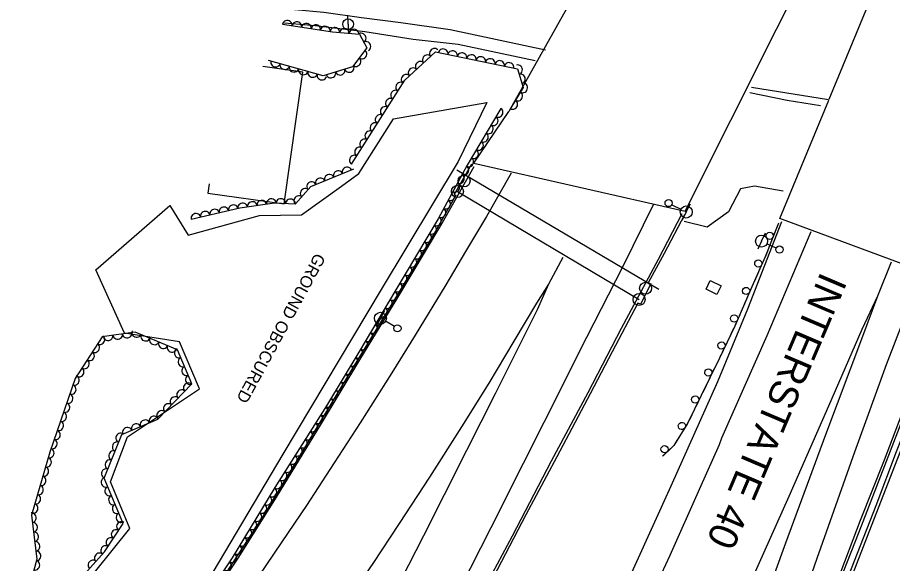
# Model space of a CAD drawing. Extents: x 1722896 to 1754269, y 648279 to 666297.
# Drawn here: x 1725622.3 to 1725986.7, y 665422.5 to 665649.8 of the extents above; entities that cross this region are included whole.
import ezdxf

# ---------------------------------------------------------------- set-up
doc = ezdxf.new("R2010")
doc.units = 0
for name, color, linetype in [('DESIGN - CENTERLINE - Proposed', 7, 'Continuous'), ('DESIGN - CENTERLINE - Proposed Text', 7, 'Continuous'), ('DESIGN - PUBLIC HEARING - Shapes', 7, 'Continuous'), ('DESIGN - SCRATCH - User 1', 7, 'Continuous'), ('DESIGN - SHEET - Linework', 7, 'Continuous'), ('SURVEY - CENTERLINE - Preliminary', 7, 'Continuous'), ('SURVEY - CENTERLINE - Preliminary Text', 7, 'Continuous'), ('SURVEY - DRAINAGE - Natural Features', 7, 'Continuous'), ('SURVEY - DTM - Breaklines', 7, 'Continuous'), ('SURVEY - VEGETATION - Features with Text', 7, 'Continuous')]:
    doc.layers.add(name, color=color, linetype=linetype)

msp = doc.modelspace()

# ---------------------------------------------------------------- linework, layer by layer
at = {"layer": 'DESIGN - CENTERLINE - Proposed'}
for points in [[(1725938.34, 665644.83), (1725974.38, 665716.5), (1725884.42, 665712.96), (1725826.95, 665610.59)], [(1725960.31, 665615.78), (1725977.36, 665657.03)], [(1725812.35, 665589.17), (1725900.27, 665569.11), (1725938.34, 665644.83)], [(1726013.61, 665538.52), (1726011.23, 665539.61), (1725939.79, 665566.14), (1725960.15, 665615.38)], [(1725812.35, 665589.17), (1725826.95, 665610.59)]]:
    msp.add_lwpolyline(points, dxfattribs=at)
at = {"layer": 'DESIGN - CENTERLINE - Proposed Text'}
msp.add_lwpolyline([(1725702.08, 665580.46), (1725701.54, 665576.67), (1725733.38, 665572.17), (1725741.13, 665627.04), (1725724.46, 665629.4)], dxfattribs=at)
at = {"layer": 'DESIGN - PUBLIC HEARING - Shapes'}
for p, q in [((1725805.24, 665586.4), (1725889.42, 665536.62)), ((1725808.27, 665581.7), (1725808.27, 665581.7)), ((1725805.51, 665577.31), (1725805.51, 665577.31)), ((1725805.52, 665577.33), (1725881.16, 665532.4)), ((1725883.84, 665537.02), (1725883.84, 665537.02)), ((1725881.15, 665532.39), (1725881.15, 665532.39))]:
    msp.add_line(p, q, dxfattribs=at)
for centre in [(1725808.28, 665581.72), (1725805.52, 665577.33), (1725883.85, 665537.03), (1725881.16, 665532.4)]:
    msp.add_circle(centre, 2.5, dxfattribs=at)
at = {"layer": 'DESIGN - SCRATCH - User 1'}
for points in [[(1725489.25, 665145.98), (1725500.76, 665157.92), (1725517.6, 665175.65), (1725535.97, 665195.82), (1725555.32, 665217.45), (1725575.02, 665239.48), (1725593.07, 665260.65), (1725612.37, 665283.08), (1725630.86, 665306.94), (1725649.37, 665331.42), (1725672.75, 665363.77), (1725694.43, 665395.25), (1725714.26, 665424.67), (1725730.18, 665450.03), (1725748.95, 665480.74), (1725764.92, 665507.26), (1725780.63, 665533.23), (1725798.64, 665563.12), (1725812.5, 665587.73)], [(1725811.36, 665588.7), (1725804.1, 665576.09), (1725804.85, 665575.79), (1725796.41, 665560.84), (1725780.81, 665534.83), (1725760.95, 665502.36), (1725741.47, 665469.93), (1725724.14, 665441.6), (1725707.03, 665415.24), (1725690, 665390.22), (1725670.27, 665361.49), (1725657.98, 665344.39), (1725638.81, 665318.69), (1725619.8, 665293.93), (1725607.3, 665278.29)], [(1725898.95, 665567.96), (1725889.03, 665548.98), (1725873.63, 665520.35), (1725859.83, 665493.52), (1725844.58, 665465.04), (1725828.24, 665433.89), (1725811.68, 665402.78), (1725796.26, 665373.54), (1725780.7, 665343.36), (1725766.34, 665313.17), (1725752.54, 665282.93), (1725739.64, 665253.89), (1725729.68, 665230.86), (1725717.52, 665202.24), (1725706.26, 665174.14)], [(1725900.05, 665567.64), (1725891.6, 665551.47), (1725884.87, 665539.3), (1725886.01, 665538.94), (1725881.67, 665530.48), (1725880.69, 665530.8), (1725869.99, 665510.62), (1725860.71, 665493.1), (1725846.95, 665466.91), (1725834.05, 665442.7), (1725818.69, 665413.47), (1725800.46, 665379.66), (1725801.51, 665379.41), (1725800.42, 665377.06), (1725799.52, 665377.37), (1725795.33, 665369.35), (1725783.05, 665345.29), (1725769.84, 665318.24), (1725756.05, 665287.94), (1725745.59, 665264.39), (1725732.87, 665235.24), (1725719.67, 665204.45), (1725708.26, 665176.25)], [(1725939.19, 665564.11), (1725933.68, 665550.18), (1725928.09, 665537.7), (1725921, 665521.25), (1725914.6, 665507.98), (1725907.02, 665492.41), (1725901.35, 665480.73), (1725895.57, 665471.62), (1725890.94, 665467.15)], [(1725939.19, 665564.11), (1725938.33, 665561.92)], [(1725937.74, 665560.44), (1725936.05, 665556.16)], [(1725935.46, 665554.67), (1725934.59, 665552.48)], [(1725934.59, 665552.48), (1725933.73, 665550.3)], [(1725933.08, 665548.84), (1725931.2, 665544.64)], [(1725930.54, 665543.18), (1725929.58, 665541.03)], [(1725929.58, 665541.03), (1725928.62, 665538.89)], [(1726012.44, 665537.33), (1726002.38, 665511.12), (1725992.44, 665486.79), (1725983.29, 665463.08), (1725972.66, 665435.58), (1725960.82, 665405.5), (1725949.79, 665376.77), (1725940.2, 665349.64), (1725931.18, 665322.12), (1725923.35, 665298.61), (1725914.47, 665268.65), (1725906.02, 665238.03), (1725898, 665207.41), (1725890.33, 665178.21), (1725881.8, 665143.8), (1725874.04, 665109.07), (1725866.96, 665078.91), (1725860.32, 665046.15), (1725854.02, 665013.34), (1725848.65, 664982.48), (1725843.84, 664953.56), (1725838.72, 664919.23), (1725833.98, 664888.57), (1725827.92, 664848.71)], [(1726016.04, 665536.36), (1726006.83, 665512.48), (1725997.19, 665487.88), (1725988.8, 665466.2), (1725978.8, 665440.55), (1725964.81, 665404.67), (1725956.39, 665381.61), (1725951.68, 665366.77), (1725944.19, 665342.94), (1725936.5, 665319.23), (1725933.35, 665307.55), (1725931.65, 665303.51), (1725927.81, 665295.29), (1725921.72, 665274.11), (1725914.74, 665249.23), (1725907.9, 665224.3), (1725899.94, 665192.87), (1725891.39, 665158.24)], [(1725892.22, 665167.55), (1725898.74, 665192.52), (1725906.41, 665223.6), (1725913.51, 665249.12), (1725920.32, 665273.33), (1725927.21, 665296.78), (1725931.97, 665307.23), (1725937.31, 665325.21), (1725945.45, 665351.15), (1725951.71, 665370.69), (1725959.25, 665393.47), (1725963.59, 665405.07), (1725972.05, 665426.76), (1725979.83, 665446.68), (1725988.33, 665469.08), (1726004.98, 665511.34), (1726013.98, 665534.84), (1726014.59, 665536.82), (1726016.04, 665536.36)], [(1726011.41, 665537.98), (1726007.52, 665527.33), (1725999.96, 665507.26), (1725992.56, 665489.93), (1725983.13, 665465.51), (1725973.27, 665440.31), (1725963.63, 665415.13), (1725954.21, 665391.53), (1725945.23, 665367.2), (1725935.1, 665337.51), (1725925.26, 665307.38), (1725916.28, 665278.41), (1725908.67, 665251.41)], [(1725927.97, 665537.43), (1725926.15, 665533.2)], [(1725925.52, 665531.73), (1725924.59, 665529.58)], [(1725924.59, 665529.58), (1725923.66, 665527.42)], [(1725923.03, 665525.95), (1725921.21, 665521.72)], [(1725919.51, 665518.16), (1725918.49, 665516.04)], [(1725920.53, 665520.27), (1725919.51, 665518.16)], [(1725917.79, 665514.6), (1725915.79, 665510.46)], [(1725914.07, 665506.9), (1725913.04, 665504.79)], [(1725915.1, 665509.02), (1725914.6, 665507.98), (1725914.07, 665506.9)], [(1725912.34, 665503.35), (1725910.33, 665499.21)], [(1725908.6, 665495.66), (1725907.57, 665493.55)], [(1725909.63, 665497.77), (1725908.6, 665495.66)], [(1725906.87, 665492.11), (1725904.87, 665487.97)], [(1725903.14, 665484.42), (1725902.12, 665482.3)], [(1725904.17, 665486.53), (1725903.14, 665484.42)], [(1725901.42, 665480.86), (1725901.35, 665480.73), (1725898.97, 665476.97)], [(1725896.85, 665473.63), (1725895.59, 665471.65)], [(1725898.11, 665475.62), (1725896.85, 665473.63)], [(1725894.45, 665470.53), (1725891.14, 665467.34)]]:
    msp.add_lwpolyline(points, dxfattribs=at)
for centre, start, end in [((1725935.51, 665558.87), 91.6831, 91.6732), ((1725930.78, 665547.37), 89.1319, 89.1221), ((1725925.7, 665535.93), 89.9441, 89.9343), ((1725920.75, 665524.45), 89.9441, 89.9343), ((1725915.45, 665513.2), 87.5025, 87.4927), ((1725910, 665501.96), 87.3038, 87.294), ((1725904.53, 665490.71), 87.3984, 87.3885), ((1725898.95, 665479.73), 80.8596, 80.8498), ((1725891.77, 665470.03), 67.191, 67.1811)]:
    msp.add_arc(centre, 1.5, start, end, dxfattribs=at)
at = {"layer": 'SURVEY - CENTERLINE - Preliminary'}
for points in [[(1725817.8, 665614.42), (1725805.86, 665589.76), (1725773.8, 665536.55), (1725732.81, 665468.01), (1725698.76, 665410.64), (1725693.41, 665413.05), (1725677.14, 665403.27), (1725659.2, 665378.15), (1725646.85, 665352.49), (1725617.38, 665319.26)], [(1725621.82, 665357.57), (1725643.85, 665400.83), (1725654.88, 665419.43), (1725669.11, 665437.09), (1725661.09, 665456.53), (1725668.06, 665475.14), (1725698.08, 665495.2), (1725689.78, 665514.75), (1725666.91, 665518.3), (1725654.91, 665544.72), (1725685.73, 665571.44), (1725693.42, 665559.16), (1725723.07, 665567.35), (1725740.62, 665567.67), (1725757.24, 665579.6), (1725764.49, 665584.85), (1725778.94, 665607.64), (1725817.8, 665614.42)]]:
    msp.add_lwpolyline(points, dxfattribs=at)
at = {"layer": 'SURVEY - CENTERLINE - Preliminary Text'}
for points in [[(1725842.2, 665636.1), (1725802.48, 665644.68), (1725781.92, 665647.53), (1725765.57, 665649.6), (1725749.82, 665651.78), (1725737.77, 665652.96), (1725736.27, 665653.36)], [(1725837.83, 665631.78), (1725805.87, 665638.47), (1725787.01, 665640.66), (1725766.89, 665643.76), (1725746.29, 665646.29), (1725733.5, 665647.4)], [(1725960.01, 665615.48), (1725927.9, 665620.65)], [(1725827.82, 665584.96), (1725817.59, 665566.94), (1725808.93, 665552.33), (1725800.68, 665538.51), (1725787.96, 665517.56), (1725778.2, 665501.81), (1725765.04, 665481.05), (1725752.42, 665461.66), (1725742.64, 665446.68), (1725732.44, 665431.47), (1725722.56, 665416.93), (1725709.02, 665397.7), (1725699.22, 665383.18), (1725682.63, 665359.93), (1725664.65, 665335.1), (1725644.64, 665308.38), (1725628.85, 665288.19), (1725611.71, 665266.78)], [(1725887.04, 665571.78), (1725874.41, 665546.04), (1725859.22, 665516.51), (1725841.43, 665481.18), (1725832.83, 665464.11), (1725819.37, 665437.28), (1725806.44, 665411.94), (1725794.03, 665386.94), (1725778.56, 665355.63), (1725763.06, 665322.96), (1725748.09, 665290.95), (1725733.56, 665258.28), (1725716.62, 665218.1), (1725699.56, 665176.64)], [(1725940.46, 665564.73), (1725926.34, 665528.35), (1725913.8, 665498.16), (1725894.31, 665454.63), (1725871.88, 665405.06), (1725847.48, 665352.74), (1725831.16, 665320.24), (1725798.48, 665263.38), (1725773.12, 665222.85), (1725761.45, 665205.83), (1725737.78, 665172.96), (1725708.53, 665135.59), (1725685.68, 665109.38)], [(1725952.6, 665560.54), (1725934.32, 665517.22), (1725915.51, 665474.7), (1725915.51, 665474.7), (1725914.44, 665471.86)], [(1725849.37, 665549.87), (1725843.46, 665538.73), (1725838.49, 665530.87), (1725829.04, 665514.98), (1725818.53, 665497.59), (1725807.27, 665479.35), (1725793.85, 665458.42), (1725781.27, 665439.1), (1725770.29, 665422.43), (1725759.85, 665407.34), (1725747.22, 665389.04), (1725731.71, 665366.82), (1725718.74, 665348.13), (1725706.63, 665331.29), (1725689.45, 665307.83), (1725668.43, 665280.34), (1725647.86, 665253.91), (1725628.37, 665230.05), (1725608.96, 665207.35)], [(1725986.12, 665547.91), (1725980.47, 665533.74), (1725973.77, 665515.81), (1725958.73, 665476.09), (1725942.07, 665430.96), (1725928.32, 665393), (1725915.21, 665355.46), (1725902.51, 665317.35), (1725891.38, 665281.39), (1725880.34, 665244.17), (1725870.53, 665210.71), (1725858.34, 665165.44), (1725846.29, 665118.97), (1725835.99, 665076.69), (1725827.56, 665038.12), (1725818.64, 664994.8), (1725810, 664947.78), (1725801.9, 664902.98), (1725794.09, 664850.95)], [(1725998.71, 665543.36), (1725984.04, 665505.2), (1725970.9, 665468.78), (1725955.15, 665424.53), (1725940.93, 665383.54), (1725926.92, 665341.85), (1725912.88, 665298.87), (1725899.51, 665252.94), (1725886.48, 665204.23), (1725876.06, 665162.07), (1725869.79, 665135.83), (1725859.22, 665088.82), (1725849.04, 665041.56), (1725843.45, 665012.1), (1725837.66, 664979.41), (1725830.68, 664936.62), (1725824.54, 664897.87), (1725817.95, 664853.26)], [(1725843.46, 665538.73), (1725838.73, 665528.08), (1725831.95, 665514.44), (1725821.2, 665493.1), (1725809.24, 665469.58), (1725799.95, 665451.06), (1725791.38, 665434.04), (1725781.9, 665415.6), (1725773.76, 665399.22), (1725760.66, 665373.98), (1725743.75, 665339.73), (1725731.07, 665313), (1725717.78, 665282.7), (1725704.15, 665251.22), (1725689.09, 665214.94), (1725677.33, 665185.64)], [(1725980.47, 665533.74), (1725973.84, 665519.84), (1725959.99, 665487.98), (1725943.56, 665450.34), (1725928.18, 665416.19), (1725918.11, 665394.46), (1725907.78, 665372.58), (1725893.59, 665343.87), (1725884.36, 665325.37), (1725870.73, 665299.67), (1725849.82, 665262.22), (1725828.79, 665227.65), (1725809.49, 665198.04), (1725788.56, 665167.62), (1725769.67, 665142.06), (1725747.22, 665113.33), (1725723.66, 665084.93), (1725703.5, 665062.06), (1725681.13, 665038.04), (1725655.14, 665011.45)], [(1725914.44, 665471.86), (1725906.26, 665453.5), (1725893.92, 665425.76), (1725877.72, 665390.84), (1725865.04, 665364.67), (1725849.52, 665334), (1725838.53, 665313.41), (1725824.11, 665287.5), (1725811.89, 665266.94), (1725799.3, 665245.6), (1725781.69, 665218.24), (1725768.19, 665198.21), (1725743.17, 665163.78), (1725728.71, 665144.97), (1725710.19, 665121.99), (1725689.91, 665098.25), (1725676.72, 665083.28)]]:
    msp.add_lwpolyline(points, dxfattribs=at)
at = {"layer": 'SURVEY - DRAINAGE - Natural Features'}
msp.add_line((1725912.17, 665537.39), (1725912.17, 665537.39), dxfattribs=at)
msp.add_lwpolyline([(1725909.05, 665536.67), (1725910.79, 665540.28), (1725915.29, 665538.1), (1725913.56, 665534.5), (1725909.05, 665536.67)], dxfattribs=at)
at = {"layer": 'SURVEY - DTM - Breaklines'}
for p, q in [((1725760, 665646.96), (1725759.87, 665650.71)), ((1725760, 665646.96), (1725760.12, 665643.21)), ((1725894.79, 665571.84), (1725898.58, 665569.92)), ((1725900.81, 665568.79), (1725902.51, 665572.13)), ((1725900.81, 665568.79), (1725899.11, 665565.44)), ((1725932.14, 665556.67), (1725933.74, 665560.06)), ((1725932.14, 665556.67), (1725930.54, 665553.28)), ((1725938.25, 665553.79), (1725934.4, 665555.6)), ((1725773.43, 665524.56), (1725775.34, 665527.79)), ((1725773.43, 665524.56), (1725771.52, 665521.33)), ((1725779.24, 665521.12), (1725775.58, 665523.29))]:
    msp.add_line(p, q, dxfattribs=at)
for centre, radius in [((1725760, 665646.96), 2.25), ((1725893.45, 665572.52), 1.5), ((1725900.81, 665568.79), 2.5), ((1725932.14, 665556.67), 2.5), ((1725939.6, 665553.15), 1.5), ((1725773.43, 665524.56), 2.5), ((1725780.53, 665520.36), 1.5)]:
    msp.add_circle(centre, radius, dxfattribs=at)
at = {"layer": 'SURVEY - VEGETATION - Features with Text'}
for points in [[(1725732.71, 665646.94), (1725753.43, 665643.76), (1725764.67, 665642.78), (1725767.84, 665637.17), (1725761.79, 665629.24), (1725749.55, 665625.51), (1725726.8, 665631.92)], [(1725761.42, 665588.77), (1725783.56, 665623.67), (1725796.42, 665635.44), (1725830.58, 665628.35), (1725832.93, 665620.65), (1725827.39, 665611.49)], [(1725927.32, 665618.59), (1725942.85, 665615.38), (1725956.7, 665613.17)], [(1725823.59, 665611.91), (1725809.57, 665588.35), (1725797.43, 665565.93), (1725779.46, 665535.68), (1725764.86, 665511.1), (1725750.94, 665488.17), (1725729.49, 665454.05), (1725711.64, 665424.82), (1725687.26, 665388.16), (1725671.74, 665366.02), (1725654.93, 665342.68), (1725641.87, 665346.32), (1725623.92, 665325.99), (1725603.82, 665303.29)], [(1725694.65, 665565.83), (1725714.89, 665570.46), (1725729.39, 665572.54), (1725738.14, 665572.24), (1725744.42, 665579.38), (1725762.31, 665586.7)], [(1725941.11, 665577.48), (1725929.23, 665579.52), (1725923.34, 665578.47), (1725918.34, 665568.79), (1725909.49, 665562.51), (1725899.87, 665564.77)], [(1725619.68, 665360.15), (1725626.49, 665375.93), (1725639.68, 665397.36), (1725646.57, 665414.05), (1725658.5, 665427.31), (1725666.26, 665439.08), (1725658.38, 665457.98), (1725665.79, 665476.24), (1725680.76, 665482.58), (1725694.88, 665497.26), (1725688.95, 665511.41), (1725671.38, 665518.75), (1725657.53, 665516.83), (1725646.39, 665499.5), (1725635.77, 665468.86), (1725628.11, 665442.55), (1725630.35, 665424.28), (1725623.65, 665399.52), (1725608.12, 665383.95)]]:
    msp.add_lwpolyline(points, dxfattribs=at)
for centre, major_axis in [((1725734.69, 665646.64), (1.98, -0.3)), ((1725738.64, 665646.03), (1.98, -0.3)), ((1725742.6, 665645.42), (1.98, -0.3)), ((1725746.55, 665644.82), (1.98, -0.3)), ((1725750.5, 665644.21), (1.98, -0.3)), ((1725754.47, 665643.67), (1.99, -0.17)), ((1725758.45, 665643.32), (1.99, -0.17)), ((1725762.43, 665642.97), (1.99, -0.17)), ((1725765.53, 665641.24), (0.99, -1.74)), ((1725767.5, 665637.76), (0.99, -1.74)), ((1725765.83, 665634.53), (-1.21, -1.59)), ((1725792.9, 665632.22), (1.47, 1.35)), ((1725795.85, 665634.92), (1.47, 1.35)), ((1725799.59, 665634.78), (1.96, -0.41)), ((1725803.5, 665633.97), (1.96, -0.41)), ((1725807.42, 665633.15), (1.96, -0.41)), ((1725811.34, 665632.34), (1.96, -0.41)), ((1725815.25, 665631.53), (1.96, -0.41)), ((1725729.77, 665631.08), (-1.93, 0.54)), ((1725733.62, 665630), (-1.93, 0.54)), ((1725763.4, 665631.35), (-1.21, -1.59)), ((1725789.95, 665629.52), (1.47, 1.35)), ((1725819.17, 665630.72), (1.96, -0.41)), ((1725823.09, 665629.9), (1.96, -0.41)), ((1725827, 665629.09), (1.96, -0.41)), ((1725830.68, 665628.02), (0.58, -1.91)), ((1725737.47, 665628.91), (-1.93, 0.54)), ((1725741.32, 665627.83), (-1.93, 0.54)), ((1725745.17, 665626.74), (-1.93, 0.54)), ((1725749.03, 665625.66), (-1.93, 0.54)), ((1725752.86, 665626.52), (-1.91, -0.58)), ((1725756.68, 665627.68), (-1.91, -0.58)), ((1725760.51, 665628.84), (-1.91, -0.58)), ((1725784.05, 665624.11), (1.47, 1.35)), ((1725787, 665626.82), (1.47, 1.35)), ((1725831.85, 665624.19), (0.58, -1.91)), ((1725781.78, 665620.85), (1.07, 1.69)), ((1725779.63, 665617.47), (1.07, 1.69)), ((1725832.78, 665620.4), (-1.04, -1.71)), ((1725777.49, 665614.1), (1.07, 1.69)), ((1725828.63, 665613.55), (-1.04, -1.71)), ((1725830.71, 665616.97), (-1.04, -1.71)), ((1725775.35, 665610.72), (1.07, 1.69)), ((1725822.57, 665610.19), (-1.02, -1.72)), ((1725773.2, 665607.34), (1.07, 1.69)), ((1725820.52, 665606.75), (-1.02, -1.72)), ((1725771.06, 665603.96), (1.07, 1.69)), ((1725818.48, 665603.31), (-1.02, -1.72)), ((1725768.92, 665600.59), (1.07, 1.69)), ((1725816.43, 665599.88), (-1.02, -1.72)), ((1725766.77, 665597.21), (1.07, 1.69)), ((1725814.39, 665596.44), (-1.02, -1.72)), ((1725764.63, 665593.83), (1.07, 1.69)), ((1725812.34, 665593), (-1.02, -1.72)), ((1725762.49, 665590.45), (1.07, 1.69)), ((1725810.3, 665589.57), (-1.02, -1.72)), ((1725755.83, 665584.05), (1.85, 0.76)), ((1725759.53, 665585.56), (1.85, 0.76)), ((1725808.34, 665586.08), (-0.95, -1.76)), ((1725748.42, 665581.02), (1.85, 0.76)), ((1725752.12, 665582.53), (1.85, 0.76)), ((1725806.44, 665582.56), (-0.95, -1.76)), ((1725741.99, 665576.62), (1.32, 1.5)), ((1725744.72, 665579.5), (1.85, 0.76)), ((1725804.53, 665579.04), (-0.95, -1.76)), ((1725739.35, 665573.62), (1.32, 1.5)), ((1725802.63, 665575.53), (-0.95, -1.76)), ((1725712.2, 665569.85), (1.95, 0.45)), ((1725716.11, 665570.64), (1.98, 0.28)), ((1725720.07, 665571.21), (1.98, 0.28)), ((1725724.03, 665571.77), (1.98, 0.28)), ((1725727.99, 665572.34), (1.98, 0.28)), ((1725731.98, 665572.45), (2, -0.07)), ((1725735.97, 665572.31), (2, -0.07)), ((1725800.72, 665572.01), (-0.95, -1.76)), ((1725696.6, 665566.28), (1.95, 0.45)), ((1725700.5, 665567.17), (1.95, 0.45)), ((1725704.4, 665568.06), (1.95, 0.45)), ((1725708.3, 665568.96), (1.95, 0.45)), ((1725798.81, 665568.49), (-0.95, -1.76)), ((1725796.87, 665565), (-1.02, -1.72)), ((1725794.83, 665561.56), (-1.02, -1.72)), ((1725792.79, 665558.12), (-1.02, -1.72)), ((1725790.75, 665554.68), (-1.02, -1.72)), ((1725788.7, 665551.24), (-1.02, -1.72)), ((1725784.62, 665544.36), (-1.02, -1.72)), ((1725786.66, 665547.8), (-1.02, -1.72)), ((1725782.58, 665540.92), (-1.02, -1.72)), ((1725780.53, 665537.48), (-1.02, -1.72)), ((1725778.49, 665534.04), (-1.02, -1.72)), ((1725776.45, 665530.6), (-1.02, -1.72)), ((1725774.41, 665527.16), (-1.02, -1.72)), ((1725772.36, 665523.72), (-1.02, -1.72)), ((1725770.32, 665520.29), (-1.02, -1.72)), ((1725656.74, 665515.6), (-1.08, -1.68)), ((1725660.05, 665517.18), (-1.98, -0.27)), ((1725664.01, 665517.73), (-1.98, -0.27)), ((1725667.97, 665518.28), (-1.98, -0.27)), ((1725671.9, 665518.53), (-1.85, 0.77)), ((1725675.59, 665516.99), (-1.85, 0.77)), ((1725768.28, 665516.85), (-1.02, -1.72)), ((1725654.58, 665512.24), (-1.08, -1.68)), ((1725679.28, 665515.45), (-1.85, 0.77)), ((1725682.97, 665513.91), (-1.85, 0.77)), ((1725766.23, 665513.41), (-1.02, -1.72)), ((1725652.42, 665508.87), (-1.08, -1.68)), ((1725686.66, 665512.36), (-1.85, 0.77)), ((1725689.54, 665510.01), (-0.77, 1.84)), ((1725764.18, 665509.98), (-1.04, -1.71)), ((1725650.25, 665505.51), (-1.08, -1.68)), ((1725691.08, 665506.32), (-0.77, 1.84)), ((1725762.1, 665506.56), (-1.04, -1.71)), ((1725648.09, 665502.14), (-1.08, -1.68)), ((1725692.63, 665502.63), (-0.77, 1.84)), ((1725760.03, 665503.14), (-1.04, -1.71)), ((1725646.11, 665498.69), (-0.66, -1.89)), ((1725694.17, 665498.94), (-0.77, 1.84)), ((1725757.95, 665499.72), (-1.04, -1.71)), ((1725644.8, 665494.91), (-0.66, -1.89)), ((1725690.59, 665492.81), (1.39, 1.44)), ((1725693.36, 665495.69), (1.39, 1.44)), ((1725755.88, 665496.3), (-1.04, -1.71)), ((1725643.49, 665491.13), (-0.66, -1.89)), ((1725687.82, 665489.92), (1.39, 1.44)), ((1725753.8, 665492.88), (-1.04, -1.71)), ((1725642.18, 665487.35), (-0.66, -1.89)), ((1725685.05, 665487.04), (1.39, 1.44)), ((1725749.61, 665486.06), (-1.06, -1.69)), ((1725751.72, 665489.46), (-1.04, -1.71)), ((1725640.87, 665483.57), (-0.66, -1.89)), ((1725679.09, 665481.88), (1.84, 0.78)), ((1725682.27, 665484.16), (1.39, 1.44)), ((1725747.49, 665482.68), (-1.06, -1.69)), ((1725639.56, 665479.79), (-0.66, -1.89)), ((1725671.72, 665478.76), (1.84, 0.78)), ((1725675.4, 665480.32), (1.84, 0.78)), ((1725745.36, 665479.29), (-1.06, -1.69)), ((1725638.25, 665476.02), (-0.66, -1.89)), ((1725665.2, 665474.8), (0.75, 1.85)), ((1725668.04, 665477.2), (1.84, 0.78)), ((1725743.23, 665475.9), (-1.06, -1.69)), ((1725636.94, 665472.24), (-0.66, -1.89)), ((1725663.7, 665471.1), (0.75, 1.85)), ((1725741.1, 665472.52), (-1.06, -1.69)), ((1725635.65, 665468.45), (-0.56, -1.92)), ((1725662.2, 665467.39), (0.75, 1.85)), ((1725738.97, 665469.13), (-1.06, -1.69)), ((1725634.53, 665464.61), (-0.56, -1.92)), ((1725660.69, 665463.68), (0.75, 1.85)), ((1725736.84, 665465.74), (-1.06, -1.69)), ((1725633.41, 665460.77), (-0.56, -1.92)), ((1725659.19, 665459.97), (0.75, 1.85)), ((1725734.71, 665462.36), (-1.06, -1.69)), ((1725632.3, 665456.93), (-0.56, -1.92)), ((1725732.59, 665458.97), (-1.06, -1.69)), ((1725631.18, 665453.09), (-0.56, -1.92)), ((1725659.1, 665456.27), (-0.77, 1.85)), ((1725730.46, 665455.58), (-1.06, -1.69)), ((1725660.63, 665452.58), (-0.77, 1.85)), ((1725728.35, 665452.18), (-1.04, -1.71)), ((1725630.06, 665449.25), (-0.56, -1.92)), ((1725662.17, 665448.89), (-0.77, 1.85)), ((1725726.27, 665448.77), (-1.04, -1.71)), ((1725628.95, 665445.4), (-0.56, -1.92)), ((1725663.71, 665445.2), (-0.77, 1.85)), ((1725724.18, 665445.35), (-1.04, -1.71)), ((1725628.24, 665441.53), (0.24, -1.99)), ((1725665.25, 665441.5), (-0.77, 1.85)), ((1725722.1, 665441.94), (-1.04, -1.71)), ((1725628.73, 665437.56), (0.24, -1.99)), ((1725663.3, 665434.59), (1.1, 1.67)), ((1725665.51, 665437.93), (1.1, 1.67)), ((1725717.93, 665435.11), (-1.04, -1.71)), ((1725720.01, 665438.53), (-1.04, -1.71)), ((1725629.21, 665433.59), (0.24, -1.99)), ((1725661.1, 665431.26), (1.1, 1.67)), ((1725715.84, 665431.7), (-1.04, -1.71)), ((1725629.7, 665429.62), (0.24, -1.99)), ((1725658.9, 665427.92), (1.1, 1.67)), ((1725713.76, 665428.29), (-1.04, -1.71)), ((1725630.18, 665425.65), (0.24, -1.99)), ((1725656.31, 665424.88), (1.34, 1.49)), ((1725711.67, 665424.87), (-1.04, -1.71)), ((1725629.67, 665421.75), (-0.52, -1.93)), ((1725653.64, 665421.9), (1.34, 1.49)), ((1725709.46, 665421.54), (-1.11, -1.67))]:
    msp.add_ellipse(centre, major_axis=major_axis, ratio=0.940188, start_param=0, end_param=3.141593, dxfattribs=at)

# ---------------------------------------------------------------- texts
at = {"layer": 'DESIGN - SHEET - Linework'}
msp.add_text('INTERSTATE 40', height=12, rotation=246.9271, dxfattribs=at).set_placement((1725956.93, 665544.35))
at = {"layer": 'SURVEY - CENTERLINE - Preliminary'}
msp.add_text('GROUND OBSCURED', height=5, rotation=241.5099, dxfattribs=at).set_placement((1725746.41, 665552.06))

doc.saveas('drawing.dxf')
